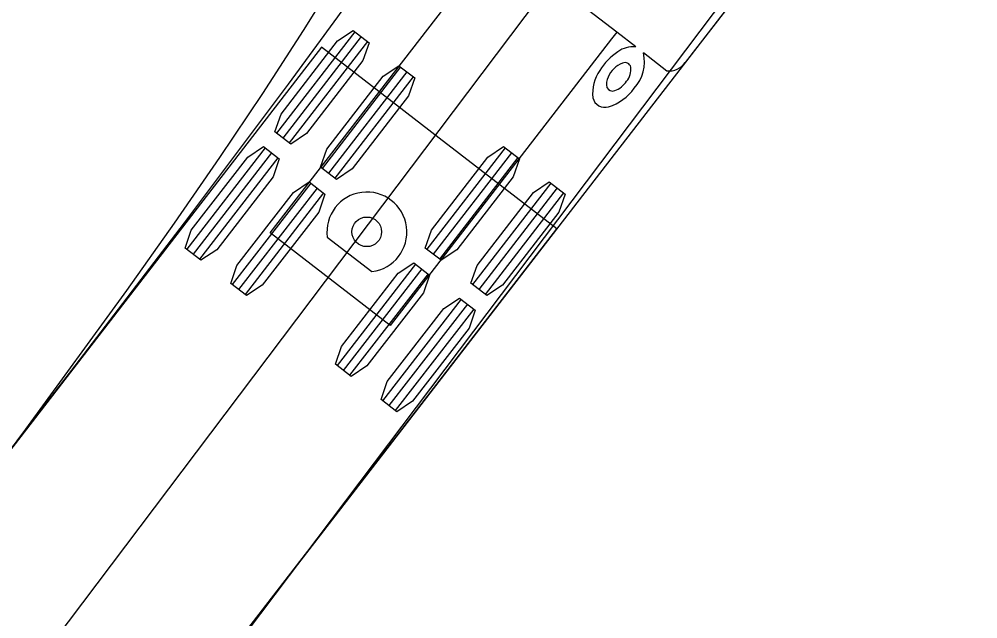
# Model space of a CAD drawing. Extents: x 973688 to 979179, y 703586 to 707602.
# Drawn here: x 974037.09 to 974064.51, y 707313.48 to 707330.63 of the extents above; entities that cross this region are included whole.
import ezdxf

# ---------------------------------------------------------------- set-up
doc = ezdxf.new("R2010")
doc.units = 0
doc.layers.add('0-NPLT', color=7, linetype='Continuous')

msp = doc.modelspace()

# ---------------------------------------------------------------- linework, layer by layer
at = {"layer": '0-NPLT'}
for p, q in [((974012.821, 707279.374), (974071.206, 707356.741)), ((974012.821, 707279.374), (974071.206, 707356.741)), ((974054.18, 707330.258), (974050.753, 707332.906)), ((974054.18, 707330.258), (974050.753, 707332.906)), ((974046.69, 707330.274), (974044.448, 707327.372)), ((974046.69, 707330.274), (974044.448, 707327.372)), ((974046.872, 707330.134), (974044.63, 707327.232)), ((974046.872, 707330.134), (974044.63, 707327.232)), ((974047.053, 707329.994), (974044.811, 707327.092)), ((974047.053, 707329.994), (974044.811, 707327.092)), ((974047.996, 707329.265), (974045.754, 707326.364)), ((974047.996, 707329.265), (974045.754, 707326.364)), ((974048.177, 707329.125), (974045.935, 707326.223)), ((974048.177, 707329.125), (974045.935, 707326.223)), ((974048.359, 707328.985), (974046.117, 707326.083)), ((974048.359, 707328.985), (974046.117, 707326.083)), ((974044.122, 707326.95), (974041.88, 707324.049)), ((974044.122, 707326.95), (974041.88, 707324.049)), ((974044.304, 707326.81), (974042.062, 707323.909)), ((974044.304, 707326.81), (974042.062, 707323.909)), ((974050.99, 707326.952), (974048.748, 707324.05)), ((974050.99, 707326.952), (974048.748, 707324.05)), ((974051.171, 707326.812), (974048.929, 707323.91)), ((974051.171, 707326.812), (974048.929, 707323.91)), ((974044.485, 707326.67), (974042.243, 707323.769)), ((974044.485, 707326.67), (974042.243, 707323.769)), ((974051.352, 707326.671), (974049.11, 707323.77)), ((974051.352, 707326.671), (974049.11, 707323.77)), ((974045.428, 707325.942), (974043.186, 707323.04)), ((974045.428, 707325.942), (974043.186, 707323.04)), ((974052.295, 707325.943), (974050.053, 707323.041)), ((974052.295, 707325.943), (974050.053, 707323.041)), ((974045.609, 707325.801), (974043.367, 707322.9)), ((974045.609, 707325.801), (974043.367, 707322.9)), ((974045.791, 707325.661), (974043.549, 707322.76)), ((974045.791, 707325.661), (974043.549, 707322.76)), ((974052.477, 707325.803), (974050.235, 707322.901)), ((974052.477, 707325.803), (974050.235, 707322.901)), ((974052.658, 707325.662), (974050.416, 707322.761)), ((974052.658, 707325.662), (974050.416, 707322.761)), ((974045.901, 707324.399), (974047.18, 707323.41)), ((974045.901, 707324.399), (974047.18, 707323.41)), ((974048.422, 707323.628), (974046.18, 707320.727)), ((974048.422, 707323.628), (974046.18, 707320.727)), ((974048.603, 707323.488), (974046.361, 707320.587)), ((974048.603, 707323.488), (974046.361, 707320.587)), ((974048.784, 707323.348), (974046.542, 707320.447)), ((974048.784, 707323.348), (974046.542, 707320.447)), ((974049.727, 707322.619), (974047.485, 707319.718)), ((974049.727, 707322.619), (974047.485, 707319.718)), ((974049.909, 707322.479), (974047.667, 707319.578)), ((974049.909, 707322.479), (974047.667, 707319.578)), ((974050.09, 707322.339), (974047.848, 707319.438)), ((974050.09, 707322.339), (974047.848, 707319.438))]:
    msp.add_line(p, q, dxfattribs=at)
for points in [[(974072.427, 707350.483), (974020.059, 707282.693)], [(974072.427, 707350.483), (974020.059, 707282.693)], [(974034.216, 707314.792), (974037.276, 707318.902), (974040.167, 707322.875), (974041.527, 707324.795), (974042.824, 707326.671), (974044.057, 707328.507), (974045.226, 707330.309), (974046.332, 707332.083), (974047.375, 707333.836), (974048.354, 707335.567), (974049.266, 707337.275), (974050.11, 707338.958), (974050.883, 707340.616), (974051.587, 707342.245), (974052.221, 707343.846), (974052.787, 707345.423), (974053.29, 707346.986)], [(974034.216, 707314.792), (974037.276, 707318.902), (974040.167, 707322.875), (974041.527, 707324.795), (974042.824, 707326.671), (974044.057, 707328.507), (974045.226, 707330.309), (974046.332, 707332.083), (974047.375, 707333.836), (974048.354, 707335.567), (974049.266, 707337.275), (974050.11, 707338.958), (974050.883, 707340.616), (974051.587, 707342.245), (974052.221, 707343.846), (974052.787, 707345.423), (974053.29, 707346.986)], [(974013.411, 707287.99), (974038.69, 707320.712), (974041.821, 707324.807), (974044.795, 707328.776), (974046.2, 707330.697), (974047.542, 707332.574), (974048.82, 707334.41), (974050.034, 707336.21), (974051.183, 707337.981), (974052.27, 707339.729), (974053.293, 707341.457), (974054.25, 707343.163), (974055.139, 707344.846), (974055.958, 707346.504)], [(974013.411, 707287.99), (974038.69, 707320.712), (974041.821, 707324.807), (974044.795, 707328.776), (974046.2, 707330.697), (974047.542, 707332.574), (974048.82, 707334.41), (974050.034, 707336.21), (974051.183, 707337.981), (974052.27, 707339.729), (974053.293, 707341.457), (974054.25, 707343.163), (974055.139, 707344.846), (974055.958, 707346.504)], [(974067.075, 707344.234), (973974.349, 707221.338)], [(974067.075, 707344.234), (973974.349, 707221.338)], [(974054.723, 707329.838), (974054.18, 707330.257), (974054.034, 707330.069), (974047.698, 707321.87), (974045.985, 707323.194), (974044.272, 707324.518), (974050.608, 707332.717), (974050.753, 707332.906), (974050.21, 707333.325)], [(974054.723, 707329.838), (974054.18, 707330.257), (974054.034, 707330.069), (974047.698, 707321.87), (974045.985, 707323.194), (974044.272, 707324.518), (974050.608, 707332.717), (974050.753, 707332.906), (974050.21, 707333.325)], [(974059.79, 707332.541), (974059.738, 707332.472), (974059.738, 707332.469), (974059.843, 707332.086), (974059.844, 707332.083), (974059.771, 707331.989), (974059.77, 707331.99), (974059.358, 707332.633), (974059.421, 707332.715), (974059.706, 707332.514), (974059.707, 707332.515), (974059.755, 707332.578), (974059.756, 707332.579), (974059.756, 707332.58), (974059.769, 707332.616), (974059.769, 707332.616), (974059.308, 707333.484), (974056.143, 707329.388)], [(974059.79, 707332.541), (974059.738, 707332.472), (974059.738, 707332.469), (974059.843, 707332.086), (974059.844, 707332.083), (974059.771, 707331.989), (974059.77, 707331.99), (974059.358, 707332.633), (974059.421, 707332.715), (974059.706, 707332.514), (974059.707, 707332.515), (974059.755, 707332.578), (974059.756, 707332.579), (974059.756, 707332.58), (974059.769, 707332.616), (974059.769, 707332.616), (974059.308, 707333.484), (974056.143, 707329.388)], [(974020.085, 707282.763), (974020.102, 707282.749), (974020.145, 707282.805), (974023.611, 707287.289), (974052.466, 707324.631), (974049.103, 707327.23), (974045.741, 707329.828), (974016.885, 707292.487), (974013.42, 707288.002), (974013.377, 707287.946), (974013.394, 707287.933)], [(974020.085, 707282.763), (974020.102, 707282.749), (974020.145, 707282.805), (974023.611, 707287.289), (974052.466, 707324.631), (974049.103, 707327.23), (974045.741, 707329.828), (974016.885, 707292.487), (974013.42, 707288.002), (974013.377, 707287.946), (974013.394, 707287.933)], [(974055.615, 707329.149), (974054.946, 707329.666)], [(974055.615, 707329.149), (974054.946, 707329.666)]]:
    msp.add_lwpolyline(points, dxfattribs=at)
for points in [[(974046.645, 707330.309), (974047.098, 707329.959), (974046.92, 707329.447), (974045.306, 707327.358), (974044.856, 707327.057), (974044.403, 707327.407), (974044.581, 707327.919), (974046.195, 707330.008)], [(974046.645, 707330.309), (974047.098, 707329.959), (974046.92, 707329.447), (974045.306, 707327.358), (974044.856, 707327.057), (974044.403, 707327.407), (974044.581, 707327.919), (974046.195, 707330.008)], [(974047.951, 707329.3), (974048.404, 707328.95), (974048.226, 707328.438), (974046.612, 707326.349), (974046.162, 707326.049), (974045.709, 707326.398), (974045.887, 707326.91), (974047.501, 707328.999)], [(974047.951, 707329.3), (974048.404, 707328.95), (974048.226, 707328.438), (974046.612, 707326.349), (974046.162, 707326.049), (974045.709, 707326.398), (974045.887, 707326.91), (974047.501, 707328.999)], [(974044.077, 707326.985), (974044.53, 707326.635), (974044.352, 707326.124), (974042.738, 707324.035), (974042.288, 707323.734), (974041.835, 707324.084), (974042.013, 707324.595), (974043.627, 707326.684)], [(974044.077, 707326.985), (974044.53, 707326.635), (974044.352, 707326.124), (974042.738, 707324.035), (974042.288, 707323.734), (974041.835, 707324.084), (974042.013, 707324.595), (974043.627, 707326.684)], [(974050.945, 707326.986), (974051.397, 707326.637), (974051.22, 707326.125), (974049.606, 707324.036), (974049.155, 707323.735), (974048.703, 707324.085), (974048.88, 707324.597), (974050.494, 707326.686)], [(974050.945, 707326.986), (974051.397, 707326.637), (974051.22, 707326.125), (974049.606, 707324.036), (974049.155, 707323.735), (974048.703, 707324.085), (974048.88, 707324.597), (974050.494, 707326.686)], [(974045.383, 707325.976), (974045.836, 707325.627), (974045.658, 707325.115), (974044.044, 707323.026), (974043.594, 707322.725), (974043.141, 707323.075), (974043.318, 707323.587), (974044.933, 707325.676)], [(974045.383, 707325.976), (974045.836, 707325.627), (974045.658, 707325.115), (974044.044, 707323.026), (974043.594, 707322.725), (974043.141, 707323.075), (974043.318, 707323.587), (974044.933, 707325.676)], [(974052.25, 707325.977), (974052.703, 707325.628), (974052.525, 707325.116), (974050.911, 707323.027), (974050.461, 707322.726), (974050.008, 707323.076), (974050.186, 707323.588), (974051.8, 707325.677)], [(974052.25, 707325.977), (974052.703, 707325.628), (974052.525, 707325.116), (974050.911, 707323.027), (974050.461, 707322.726), (974050.008, 707323.076), (974050.186, 707323.588), (974051.8, 707325.677)], [(974048.377, 707323.663), (974048.829, 707323.313), (974048.652, 707322.802), (974047.037, 707320.713), (974046.587, 707320.412), (974046.135, 707320.762), (974046.312, 707321.273), (974047.926, 707323.362)], [(974048.377, 707323.663), (974048.829, 707323.313), (974048.652, 707322.802), (974047.037, 707320.713), (974046.587, 707320.412), (974046.135, 707320.762), (974046.312, 707321.273), (974047.926, 707323.362)], [(974049.682, 707322.654), (974050.135, 707322.304), (974049.957, 707321.793), (974048.343, 707319.704), (974047.893, 707319.403), (974047.44, 707319.753), (974047.618, 707320.264), (974049.232, 707322.353)], [(974049.682, 707322.654), (974050.135, 707322.304), (974049.957, 707321.793), (974048.343, 707319.704), (974047.893, 707319.403), (974047.44, 707319.753), (974047.618, 707320.264), (974049.232, 707322.353)]]:
    msp.add_lwpolyline(points, close=True, dxfattribs=at)
msp.add_circle((974047.032, 707324.549), 0.424, dxfattribs=at)
msp.add_circle((974047.032, 707324.549), 0.424, dxfattribs=at)
for centre, radius, start, end in [((974054.647, 707329.113), 0.729, 83.9829, 126.4969), ((974054.647, 707329.113), 0.729, 83.9829, 126.4969), ((974055.173, 707328.259), 1.73, 123.6803, 148.4788), ((974055.173, 707328.259), 1.73, 123.6803, 148.4788), ((974053.838, 707329.416), 1.136, 317.8842, 12.6755), ((974053.838, 707329.416), 1.136, 317.8842, 12.6755), ((974054.611, 707328.689), 0.732, 110.8971, 157.1316), ((974054.611, 707328.689), 0.732, 110.8971, 157.1316), ((974054.419, 707329.219), 0.169, 13.7524, 113.8711), ((974054.419, 707329.219), 0.169, 13.7524, 113.8711), ((974054.064, 707329.192), 0.522, 320.1359, 7.3), ((974054.064, 707329.192), 0.522, 320.1359, 7.3), ((974055.653, 707329.767), 0.619, 266.4657, 322.3074), ((974055.653, 707329.767), 0.619, 266.4657, 322.3074), ((974054.628, 707328.513), 1.136, 145.0207, 186.5414), ((974054.628, 707328.513), 1.136, 145.0207, 186.5414), ((974054.247, 707328.787), 0.362, 148.9679, 198.0088), ((974054.247, 707328.787), 0.362, 148.9679, 198.0088), ((974054.059, 707328.747), 0.172, 204.8532, 292.0038), ((974054.059, 707328.747), 0.172, 204.8532, 292.0038), ((974053.529, 707329.479), 1.416, 287.3094, 324.3773), ((974053.529, 707329.479), 1.416, 287.3094, 324.3773), ((974053.905, 707329.216), 0.664, 289.1799, 327.4016), ((974053.905, 707329.216), 0.664, 289.1799, 327.4016), ((974053.838, 707328.455), 0.346, 191.8997, 288.9127), ((974053.838, 707328.455), 0.346, 191.8997, 288.9127), ((974047.035, 707324.544), 1.143, 277.3054, 187.3054), ((974047.035, 707324.544), 1.143, 277.3054, 187.3054)]:
    msp.add_arc(centre, radius, start, end, dxfattribs=at)

doc.saveas('drawing.dxf')
